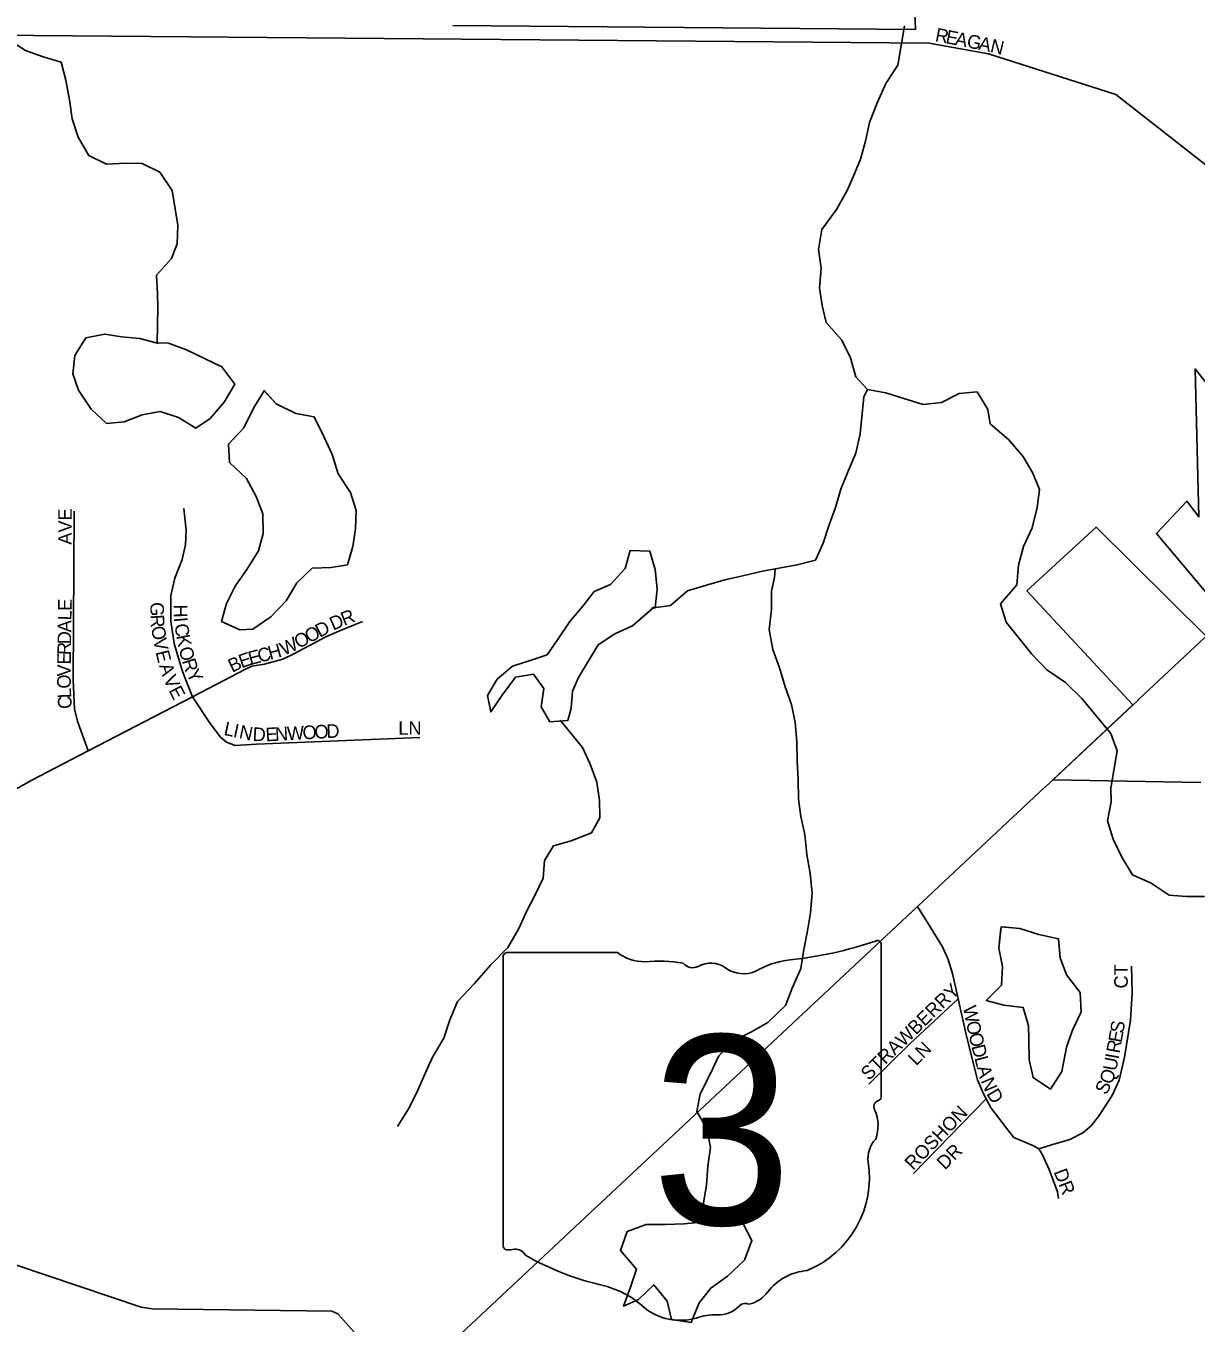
# Model space of a CAD drawing. Extents: x 1985906 to 2277390, y 930619 to 1324581.
# Drawn here: x 2146318 to 2150625, y 1145811 to 1150582 of the extents above; entities that cross this region are included whole.
import ezdxf

# ---------------------------------------------------------------- set-up
doc = ezdxf.new("R2010")
doc.units = 0
for name, color, linetype in [('GM_X_City_Street', 7, 'Continuous'), ('GM_X_City_Street_Text', 7, 'Continuous'), ('GM_X_Corporation', 7, 'Continuous'), ('GM_X_Minor_Lake', 7, 'Continuous'), ('GM_X_Minor_River', 7, 'Continuous'), ('GM_X_State_Location', 7, 'Continuous'), ('GM_X_State_Route', 7, 'Continuous'), ('GM_X_State_Shield', 7, 'Continuous')]:
    doc.layers.add(name, color=color, linetype=linetype)

msp = doc.modelspace()

# ---------------------------------------------------------------- linework, layer by layer
at = {"layer": 'GM_X_City_Street'}
for points in [[(2151428.7, 1148950.3), (2151185, 1149523.4), (2150786.8, 1149971.6), (2150329, 1150330.1), (2149861.1, 1150479.5), (2149642.1, 1150519.4), (2146058.7, 1150549.3), (2145885.8, 1150538.1), (2145763.9, 1150518.1), (2145551.1, 1150389.9), (2145371.9, 1150240.5), (2145223.9, 1150184.4), (2145079.5, 1150167), (2144085.8, 1150150.4)], [(2146547.8, 1147915.9), (2146509, 1148021.4), (2146496.9, 1148069.4), (2146492.7, 1148175.7), (2146495.8, 1148797)], [(2146931, 1148115.1), (2146894.4, 1148208.4), (2146864.2, 1148310.6), (2146852.1, 1148392.7), (2146852, 1148486.9), (2146865.9, 1148551.1), (2146893.7, 1148619.3), (2146905.6, 1148675.4), (2146907.6, 1148727.6), (2146899.4, 1148807.7)], [(2146223.5, 1147724.5), (2146261.6, 1147764.4), (2146337.4, 1147806.6), (2146547.8, 1147915.9), (2146931, 1148115.1), (2147126.2, 1148216.8), (2147150.1, 1148226.9), (2147196.1, 1148234.9), (2147264, 1148253.1), (2147301.9, 1148271.2), (2147421.8, 1148335.6), (2147469.7, 1148355.7), (2147557.5, 1148391.9)], [(2146931, 1148115.1), (2146996.6, 1148016.1), (2147034.6, 1147966.1), (2147056.6, 1147948.1), (2147088.7, 1147936.1), (2147166.6, 1147940.3), (2147768, 1147965.3)], [(2150118.8, 1146269.6), (2150114.8, 1146293.6), (2150084.6, 1146375.8), (2150058.6, 1146431.8), (2150046.6, 1146451.8), (2150024.6, 1146463.8), (2149954.6, 1146493.8), (2149926.5, 1146527.8), (2149870.5, 1146601.9), (2149852.5, 1146635.3), (2149842.4, 1146654), (2149820.4, 1146706), (2149780.1, 1146866.3), (2149748.9, 1147004.1), (2149727.8, 1147096.7), (2149711.8, 1147148.8), (2149691.7, 1147194.9), (2149645.6, 1147269), (2149599.1, 1147343.1)], [(2150046.6, 1146451.8), (2150088.5, 1146465.9), (2150160.4, 1146486.1), (2150208.3, 1146510.3), (2150238.3, 1146536.4), (2150266.2, 1146570.5), (2150316, 1146648.7), (2150341.9, 1146704.9), (2150361.8, 1146789.1), (2150383.6, 1146925.5), (2150389.4, 1147025.7), (2150387.3, 1147123.9)], [(2149420.7, 1146689.3), (2149572.3, 1146839.9), (2149748.9, 1147004.1)], [(2149585.1, 1146360.9), (2149852.5, 1146635.3)], [(2142594.8, 1146011.8), (2143152, 1146017.4), (2143708.2, 1146023.1), (2144093.1, 1146027), (2144658, 1146032.7), (2145728.4, 1146043.7), (2146058.4, 1146047), (2146189.7, 1146048.4), (2146233.7, 1146044.8), (2146279.8, 1146025.2), (2146742.7, 1145869.6), (2146782.7, 1145864), (2147443.9, 1145854.7), (2147466, 1145844.9), (2147707.7, 1145573.5)]]:
    msp.add_lwpolyline(points, dxfattribs=at)
at = {"layer": 'GM_X_Corporation'}
for points in [[(2147888.9, 1150584), (2149592.6, 1150569.7), (2149501.4, 1153117.9)], [(2151087.4, 1148725.9), (2150621.1, 1149321.1), (2150635.4, 1148776.7), (2150590.4, 1148833.9), (2150479, 1148715.6), (2150737.6, 1148408.2)], [(2150661.9, 1148337.4), (2150257, 1148739.3), (2150002.1, 1148504.1), (2150392.1, 1148085), (2150097.1, 1147809), (2150642, 1147799.6)]]:
    msp.add_lwpolyline(points, dxfattribs=at)
at = {"layer": 'GM_X_Minor_Lake'}
for points in [[(2146802, 1149416), (2146738.1, 1149432.9), (2146670.2, 1149438.9), (2146608.2, 1149448.9), (2146538.3, 1149434.8), (2146498.4, 1149370.7), (2146490.4, 1149302.6), (2146512.4, 1149242.5), (2146558.4, 1149172.4), (2146614.3, 1149120.3), (2146680.3, 1149126.4), (2146746.2, 1149152.4)], [(2146806, 1149414.9), (2146738.1, 1149432.9), (2146670.2, 1149438.9), (2146608.2, 1149448.9), (2146538.3, 1149434.8), (2146498.4, 1149370.7), (2146490.4, 1149302.6), (2146512.4, 1149242.5), (2146558.4, 1149172.4), (2146614.3, 1149120.3), (2146680.3, 1149126.4), (2146746.2, 1149152.4)], [(2146746.2, 1149152.4), (2146812.1, 1149164.5), (2146880, 1149142.5), (2146943.9, 1149102.5), (2146995.8, 1149138.6), (2147047.7, 1149198.7), (2147087.7, 1149264.8), (2147039.7, 1149328.9), (2146975.8, 1149358.9), (2146909.9, 1149391), (2146839.9, 1149417), (2146802, 1149416)], [(2146746.2, 1149152.4), (2146812.1, 1149164.5), (2146880, 1149142.5), (2146943.9, 1149102.5), (2146995.8, 1149138.6), (2147047.7, 1149198.7), (2147087.7, 1149264.8), (2147039.7, 1149328.9), (2146975.8, 1149358.9), (2146909.9, 1149391), (2146839.9, 1149417), (2146802.3, 1149416)], [(2147195.5, 1149240.8), (2147155.6, 1149176.7), (2147119.7, 1149104.6), (2147063.8, 1149044.4), (2147067.8, 1148976.3), (2147129.7, 1148918.2), (2147165.7, 1148852.1), (2147189.7, 1148788), (2147191.7, 1148715.9), (2147173.8, 1148651.8), (2147131.9, 1148583.6), (2147087.9, 1148521.5), (2147056, 1148457.4), (2147038.1, 1148391.3), (2147106, 1148361.2)], [(2147195.5, 1149240.8), (2147155.6, 1149176.7), (2147119.7, 1149104.6), (2147063.8, 1149044.4), (2147067.8, 1148976.3), (2147129.7, 1148918.2), (2147165.7, 1148852.1), (2147189.7, 1148788), (2147191.7, 1148715.9), (2147173.8, 1148651.8), (2147131.9, 1148583.6), (2147087.9, 1148521.5), (2147056, 1148457.4), (2147038.1, 1148391.3), (2147106, 1148361.2)], [(2147106, 1148361.2), (2147153.9, 1148363.3), (2147219.8, 1148409.4), (2147275.7, 1148467.5), (2147315.6, 1148533.7), (2147371.5, 1148587.8), (2147441.4, 1148589.8), (2147501.4, 1148599.9), (2147521.3, 1148668), (2147531.3, 1148732.1), (2147533.2, 1148800.2), (2147513.2, 1148866.3), (2147467.3, 1148934.4), (2147445.3, 1149006.6), (2147415.3, 1149072.7), (2147379.3, 1149144.8), (2147311.4, 1149156.8), (2147239.5, 1149192.8), (2147193.7, 1149242.8)], [(2147106, 1148361.2), (2147153.9, 1148363.3), (2147219.8, 1148409.4), (2147275.7, 1148467.5), (2147315.6, 1148533.7), (2147371.5, 1148587.8), (2147441.4, 1148589.8), (2147501.4, 1148599.9), (2147521.3, 1148668), (2147531.3, 1148732.1), (2147533.2, 1148800.2), (2147513.2, 1148866.3), (2147467.3, 1148934.4), (2147445.3, 1149006.6), (2147415.3, 1149072.7), (2147379.3, 1149144.8), (2147311.4, 1149156.8), (2147239.5, 1149192.8), (2147195.5, 1149240.8)], [(2148627, 1148441.6), (2148633.9, 1148442.2), (2148641.9, 1148510.3), (2148633.9, 1148582.4), (2148613.9, 1148650.5), (2148542, 1148652.5), (2148524, 1148586.4), (2148470.1, 1148528.2), (2148410.2, 1148502.2), (2148368.3, 1148448), (2148320.3, 1148391.9), (2148274.4, 1148323.8), (2148236.5, 1148269.7), (2148170.6, 1148247.6), (2148108.7, 1148227.5), (2148052.8, 1148179.4), (2148016.9, 1148119.3), (2148028.9, 1148059.2), (2148070.8, 1148121.3), (2148120.7, 1148187.5), (2148186.6, 1148197.5), (2148224.6, 1148145.4), (2148214.6, 1148077.3), (2148246.6, 1148023.2), (2148312.5, 1148027.3)], [(2148620.8, 1148441.1), (2148633.9, 1148442.2), (2148641.9, 1148510.3), (2148633.9, 1148582.4), (2148613.9, 1148650.5), (2148542, 1148652.5), (2148524, 1148586.4), (2148470.1, 1148528.2), (2148410.2, 1148502.2), (2148368.3, 1148448), (2148320.3, 1148391.9), (2148274.4, 1148323.8), (2148236.5, 1148269.7), (2148170.6, 1148247.6), (2148108.7, 1148227.5), (2148052.8, 1148179.4), (2148016.9, 1148119.3), (2148028.9, 1148059.2), (2148070.8, 1148121.3), (2148120.7, 1148187.5), (2148186.6, 1148197.5), (2148224.6, 1148145.4), (2148214.6, 1148077.3), (2148246.6, 1148023.2), (2148312.5, 1148027.3)], [(2148312.5, 1148027.3), (2148324.5, 1148073.4), (2148330.4, 1148135.5), (2148352.4, 1148185.6), (2148424.2, 1148305.8), (2148486.2, 1148345.9), (2148550.1, 1148376), (2148630.4, 1148444.5)], [(2148312.5, 1148027.3), (2148324.5, 1148073.4), (2148330.4, 1148135.5), (2148352.4, 1148185.6), (2148424.2, 1148305.8), (2148486.2, 1148345.9), (2148550.1, 1148376), (2148627, 1148441.6)], [(2149907.3, 1147269.1), (2149898.7, 1147190.6), (2149912.7, 1147122.5), (2149908.7, 1147054.4), (2149852.8, 1146998.2), (2149916.7, 1146980.2), (2149988.6, 1146972.3), (2150008.6, 1146904.2), (2150008.7, 1146852.1), (2150010.7, 1146779.9), (2150024.7, 1146713.8), (2150088.6, 1146671.8), (2150130.5, 1146735.9)], [(2150130.5, 1146735.9), (2150148.5, 1146826.1), (2150170.4, 1146888.2), (2150202.4, 1146956.4), (2150198.4, 1147026.5), (2150148.4, 1147092.6), (2150124.4, 1147154.7), (2150118.4, 1147224.8), (2150046.5, 1147240.8), (2149976.6, 1147262.8), (2149907.3, 1147269.1)], [(2150130.5, 1146735.9), (2150148.5, 1146826.1), (2150170.4, 1146888.2), (2150202.4, 1146956.4), (2150198.4, 1147026.5), (2150148.4, 1147092.6), (2150124.4, 1147154.7), (2150118.4, 1147224.8), (2150046.5, 1147240.8), (2149976.6, 1147262.8), (2149910.6, 1147268.8)], [(2149906.7, 1147262.7), (2149898.7, 1147190.6), (2149912.7, 1147122.5), (2149908.7, 1147054.4), (2149852.8, 1146998.2), (2149916.7, 1146980.2), (2149988.6, 1146972.3), (2150008.6, 1146904.2), (2150008.7, 1146852.1), (2150010.7, 1146779.9), (2150024.7, 1146713.8), (2150088.6, 1146671.8), (2150130.5, 1146735.9)], [(2148802.5, 1146176.3), (2148804.5, 1146182.3), (2148740.6, 1146176.2), (2148672.7, 1146174.2), (2148600.8, 1146174.2), (2148530.9, 1146148.1), (2148506.9, 1146077.9), (2148564.9, 1146009.8), (2148542.9, 1145943.7), (2148517, 1145873.6), (2148572.9, 1145897.7), (2148628.8, 1145951.8), (2148678.8, 1145891.7), (2148694.8, 1145823.6), (2148766.7, 1145813.6)], [(2148792, 1146181.1), (2148740.6, 1146176.2), (2148672.7, 1146174.2), (2148600.8, 1146174.2), (2148530.9, 1146148.1), (2148506.9, 1146077.9), (2148564.9, 1146009.8), (2148542.9, 1145943.7), (2148517, 1145873.6), (2148572.9, 1145897.7), (2148628.8, 1145951.8), (2148678.8, 1145891.7), (2148694.8, 1145823.6), (2148766.7, 1145813.6)], [(2148766.7, 1145813.6), (2148796.6, 1145885.8), (2148838.6, 1145939.9), (2148900.4, 1145984), (2148962.3, 1146042.1), (2148990.3, 1146114.2), (2148958.3, 1146176.3), (2148886.4, 1146184.3), (2148792, 1146181.1)], [(2148766.7, 1145813.6), (2148796.6, 1145885.8), (2148838.6, 1145939.9), (2148900.4, 1145984), (2148962.3, 1146042.1), (2148990.3, 1146114.2), (2148958.3, 1146176.3), (2148886.4, 1146184.3), (2148796.8, 1146181.3)]]:
    msp.add_lwpolyline(points, dxfattribs=at)
at = {"layer": 'GM_X_Minor_River'}
for points in [[(2146222.9, 1150597.8), (2146252.4, 1150532.3), (2146317.2, 1150491.8), (2146381.6, 1150469.2), (2146448, 1150448.7), (2146465.5, 1150383), (2146479.1, 1150311.1), (2146488.7, 1150241.2), (2146510.2, 1150173.6), (2146549.7, 1150106.4), (2146614.4, 1150073.8), (2146684.2, 1150077.4), (2146746.1, 1150076.9), (2146810.7, 1150044.3), (2146856.2, 1149977.2), (2146867.8, 1149909.4), (2146877.1, 1149849.5), (2146874.7, 1149781.3), (2146854, 1149726.7), (2146799.5, 1149665.3), (2146803, 1149597.3), (2146804.2, 1149547.2), (2146801.1, 1149416)], [(2149415.1, 1149244.9), (2149372.1, 1149292), (2149352.5, 1149361.7), (2149321, 1149427.1), (2149263.6, 1149491.9), (2149248.2, 1149553.7), (2149238.7, 1149619.6), (2149245.1, 1149691.8), (2149235.5, 1149759.8), (2149247.8, 1149834.2), (2149302, 1149907.6), (2149340.4, 1149976.6), (2149363.2, 1150027.2), (2149389.6, 1150091.9), (2149408.1, 1150158.5), (2149422.5, 1150226.9), (2149452.7, 1150301.8), (2149483.1, 1150370.6), (2149527.5, 1150437.8), (2149552.1, 1150582.6)], [(2149415.1, 1149244.9), (2149401.7, 1149218.6), (2149388.9, 1149082), (2149372.5, 1149011.5), (2149344.1, 1148944.7), (2149317.7, 1148878), (2149297.2, 1148811.4), (2149274.8, 1148746.8), (2149252.3, 1148680.1), (2149223.8, 1148617.3), (2149156.3, 1148599.8), (2149029.1, 1148576.8), (2148961.5, 1148561.2), (2148890, 1148545.5), (2148822.5, 1148525.9), (2148753.2, 1148504.3), (2148690.5, 1148450.7), (2148620.8, 1148441.1)], [(2150656, 1147380.1), (2150590.1, 1147380.6), (2150526.1, 1147385.1), (2150459.2, 1147429.6), (2150390.6, 1147460.1), (2150351.2, 1147525.3), (2150319.7, 1147590.7), (2150298.2, 1147658.4), (2150312.6, 1147728.8), (2150311.4, 1147778.9), (2150321.9, 1147843.2), (2150334.2, 1147915.7), (2150310.8, 1147979.2), (2150204, 1148109), (2150144.7, 1148167.8), (2150075.8, 1148214.3), (2150020.5, 1148271.1), (2149926, 1148389.1), (2149904.4, 1148456.8), (2149964.8, 1148526.3), (2149971.1, 1148598.6), (2149989.5, 1148667.1), (2150021.8, 1148736), (2150040.1, 1148810.6), (2150048.6, 1148876.9), (2150023.1, 1148940.4), (2149987.8, 1148999.7), (2149934.5, 1149060.6), (2149867.3, 1149119.1), (2149858.1, 1149171), (2149818.6, 1149236.2), (2149752.9, 1149230.7), (2149687.7, 1149197.1), (2149620, 1149189.6), (2149549.6, 1149212), (2149483.3, 1149232.5), (2149415.1, 1149244.9)], [(2149075.8, 1148585.8), (2149073.5, 1148553.8), (2149062.7, 1148503.4), (2149062.3, 1148435.3), (2149053.9, 1148362.9), (2149067.6, 1148289.1), (2149091.1, 1148221.5), (2149112.7, 1148151.9), (2149136.2, 1148086.3), (2149149.7, 1148020.5), (2149155.3, 1147950.5), (2149156.9, 1147878.4), (2149160.5, 1147810.4), (2149162.1, 1147738.3), (2149169.6, 1147674.3), (2149185.1, 1147608.6), (2149192.8, 1147534.6), (2149204.4, 1147464.8), (2149212, 1147392.8), (2149205.7, 1147320.5), (2149195.2, 1147254.1), (2149180.8, 1147185.7), (2149170.5, 1147115.3), (2149138.2, 1147042.4), (2149113.7, 1146979.8), (2149049.2, 1146916.1), (2148988.1, 1146882.7), (2148928.9, 1146853.2), (2148868.3, 1146793.7), (2148835.9, 1146726.9), (2148799.7, 1146653.9), (2148787.2, 1146589.5), (2148824.6, 1146526.2), (2148838.1, 1146456.4), (2148827.7, 1146388.1), (2148823.4, 1146317.8), (2148811, 1146245.4), (2148800.5, 1146181)], [(2148284.2, 1148029.2), (2148367, 1147928.3), (2148394.4, 1147866.8), (2148419.9, 1147801.3), (2148429.4, 1147733.4), (2148430.9, 1147669.3), (2148400.2, 1147614.5), (2148325, 1147584.7), (2148259.5, 1147567.1), (2148226.8, 1147512.3), (2148222.3, 1147448), (2148189.9, 1147381.2), (2148163.1, 1147330.5), (2148130.8, 1147259.6), (2148092.4, 1147192.6), (2148028, 1147127), (2147967.6, 1147059.4), (2147907.2, 1146993.9), (2147878.8, 1146927.1), (2147856.4, 1146858.5), (2147814.1, 1146789.4), (2147787.5, 1146728.7), (2147759, 1146665.9), (2147728.5, 1146603.1), (2147686.2, 1146534)]]:
    msp.add_lwpolyline(points, dxfattribs=at)
at = {"layer": 'GM_X_State_Route'}
for points in [[(2150411.2, 1148102.8), (2150411.8, 1148103.4), (2150677.7, 1148352.2)], [(2150068.5, 1147782.2), (2150069.1, 1147782.7), (2150411.2, 1148102.8)], [(2146247.6, 1144212.7), (2146910.8, 1144828), (2147707.7, 1145573.5), (2149599.1, 1147343.1), (2150068.5, 1147782.2)]]:
    msp.add_lwpolyline(points, dxfattribs=at)
at = {"layer": 'GM_X_State_Shield'}
for p, q in [((2148495.7, 1147173.9), (2148088, 1147173.9)), ((2149466.4, 1146647.3), (2149466.4, 1147200.1)), ((2148074.3, 1147155.7), (2148074.3, 1146099.1)), ((2149466.3, 1146647.5), (2149466.4, 1146647.3))]:
    msp.add_line(p, q, dxfattribs=at)
for centre, radius, start, end in [((2148970.5, 1148614.4), 1476.4, 275.8445, 288.9065), ((2149451, 1147202.4), 15.5, 351.8621, 97.738), ((2148090.2, 1147158), 16.1, 98.1301, 188.1301), ((2148592.8, 1147296.5), 156.4, 231.6195, 271.1119), ((2148644.7, 1146580.7), 561.6, 80.4867, 94.9883), ((2148772.2, 1147163.4), 45.1, 219.7921, 297.1024), ((2148838.4, 1147041.3), 93.8, 54.4667, 119.1411), ((2149158.9, 1146851.2), 297, 97.3462, 120.7689), ((2148959.5, 1147208.8), 112.9, 233.8562, 294.8282), ((2149449.9, 1146645.2), 16.6, 289.6038, 7.7341), ((2149462.9, 1146606.8), 24, 107.944, 210.337), ((2149310.3, 1146536.9), 144, 340.033, 23.6496), ((2149522, 1146416), 104.8, 136.8065, 186.9296), ((2149053.2, 1146345.7), 369.3, 292.3089, 8.9858), ((2148090.4, 1146096.8), 16.3, 171.9584, 258.3066), ((2148092.8, 1146204.9), 124.2, 267.339, 280.6039), ((2148118.3, 1146038.1), 44.8, 29.7484, 93.2717), ((2148683.5, 1146987.5), 1066.1, 240.4129, 257.1985), ((2149208.9, 1145802.4), 202.2, 94.4031, 142.5768), ((2148365.7, 1145624.4), 333.6, 47.1842, 75.836), ((2148966.2, 1145851.4), 31.8, 65.7517, 132.6484), ((2148952.7, 1145996.7), 119.3, 282.8732, 323.2771), ((2148726.5, 1146032.9), 211.7, 230.7004, 286.2918), ((2148848.8, 1145667.5), 173.9, 85.6951, 111.2099), ((2148864.2, 1145953.7), 112.8, 268.777, 315.5493)]:
    msp.add_arc(centre, radius, start, end, dxfattribs=at)

# ---------------------------------------------------------------- texts
at = {"layer": 'GM_X_City_Street_Text'}
for s, rotation, p in [('R', 348.9044, (2149661.9, 1150526.9)), ('E', 348.916, (2149700.7, 1150519.3)), ('A', 348.9074, (2149735.3, 1150512.5)), ('G', 348.8916, (2149778.4, 1150504.1)), ('A', 348.4929, (2149821.5, 1150495.6)), ('N', 346.4779, (2149864.2, 1150486.9)), ('AVE', 90, (2146487.1, 1148674.1)), ('E', 89.1662, (2146486.3, 1148430.8)), ('G', 270.2405, (2146776.2, 1148462.8)), ('L', 89.1804, (2146485.8, 1148395.7)), ('R', 273.2116, (2146776.5, 1148416)), ('H', 270.3716, (2146862.3, 1148454)), ('D', 23.9447, (2147449.5, 1148357.6)), ('R', 21.5083, (2147489.2, 1148375.2)), ('A', 89.182, (2146485.2, 1148351.7)), ('O', 278.2725, (2146779.2, 1148371.6)), ('I', 275.0649, (2146862.8, 1148405.5)), ('C', 278.1082, (2146865.1, 1148380.7)), ('O', 27.709, (2147360.7, 1148310.9)), ('D', 27.6893, (2147399.6, 1148331.4)), ('R', 89.1742, (2146484, 1148268.1)), ('D', 89.1694, (2146484.5, 1148307.7)), ('V', 280.9351, (2146786, 1148325.6)), ('K', 280.9486, (2146871.1, 1148338.9)), ('W', 25.1871, (2147267.8, 1148265.1)), ('O', 27.6434, (2147321.7, 1148290.5)), ('E', 89.2077, (2146483.5, 1148232.9)), ('E', 284.0628, (2146795, 1148279.5)), ('O', 284.66, (2146880.2, 1148292.2)), ('E', 19.3249, (2147111.6, 1148219.3)), ('E', 14.9244, (2147143.9, 1148230.7)), ('C', 14.8078, (2147177.9, 1148239.7)), ('H', 15.6359, (2147216.9, 1148250.1)), ('V', 89.3879, (2146483, 1148188.9)), ('A', 287.4872, (2146807.8, 1148229.5)), ('R', 287.6795, (2146892.2, 1148246.9)), ('Y', 297.0835, (2146907.6, 1148200.9)), ('B', 25.5657, (2147077.3, 1148202.8)), ('O', 91.3114, (2146484, 1148145.4)), ('V', 294.0424, (2146823.2, 1148181.6)), ('L', 92.3507, (2146485.4, 1148110.5)), ('E', 297.4034, (2146842.5, 1148138.6)), ('C', 92.3566, (2146487.1, 1148070.9)), ('L', 348.0846, (2147044.1, 1147974.9)), ('I', 348.0986, (2147078.5, 1147967.6)), ('N', 348.09, (2147100.1, 1147963.1)), ('D', 356.9981, (2147151.5, 1147952.9)), ('E', 3.1418, (2147201.3, 1147950.6)), ('N', 3.0392, (2147236.4, 1147952.5)), ('W', 3.0668, (2147280.4, 1147954.8)), ('O', 3.0392, (2147337.5, 1147957.9)), ('O', 3.0608, (2147381.5, 1147960.2)), ('D', 3.0392, (2147425.4, 1147962.6)), ('LN', 0, (2147688.9, 1147975.1)), ('CT', 90, (2150373.6, 1147041.7)), ('STRAWBERRY', 44.1467, (2149420.1, 1146700.6)), ('W', 281.8177, (2149766.1, 1146973.2)), ('O', 281.9917, (2149777.8, 1146917)), ('E', 79.6295, (2150350.2, 1146840.1)), ('S', 79.617, (2150356.5, 1146874.7)), ('LN', 45, (2149594.8, 1146755)), ('O', 283.4632, (2149787.3, 1146872.6)), ('D', 284.3322, (2149797.7, 1146829)), ('R', 79.6099, (2150343, 1146801.1)), ('L', 284.3775, (2149808.6, 1146786.4)), ('U', 79.694, (2150331.1, 1146736.2)), ('I', 79.5817, (2150339, 1146779.5)), ('A', 285.0946, (2149817.5, 1146751.6)), ('Q', 70.5033, (2150314.2, 1146686.3)), ('N', 292.617, (2149831.3, 1146702.3)), ('S', 60.9666, (2150293.4, 1146647.2)), ('D', 300.6981, (2149851.7, 1146654.8)), ('ROSHON', 45.7069, (2149582.9, 1146370.7)), ('DR', 45, (2149700.4, 1146372.2)), ('DR', 291.2488, (2150100, 1146367.5))]:
    msp.add_text(s, height=50, rotation=rotation, dxfattribs=at).set_placement(p)
at = {"layer": 'GM_X_State_Location'}
for s in ['s', 'r']:
    msp.add_text(s, height=1, dxfattribs=at).set_placement((2148754.7, 1146557.1))
msp.add_text('3', height=1, rotation=0, dxfattribs=at).set_placement((2148604.1, 1146484.4))
at = {"layer": 'GM_X_State_Shield'}
msp.add_text('3', height=696.1, dxfattribs=at).set_placement((2148620.2, 1146173.6))

doc.saveas('drawing.dxf')
